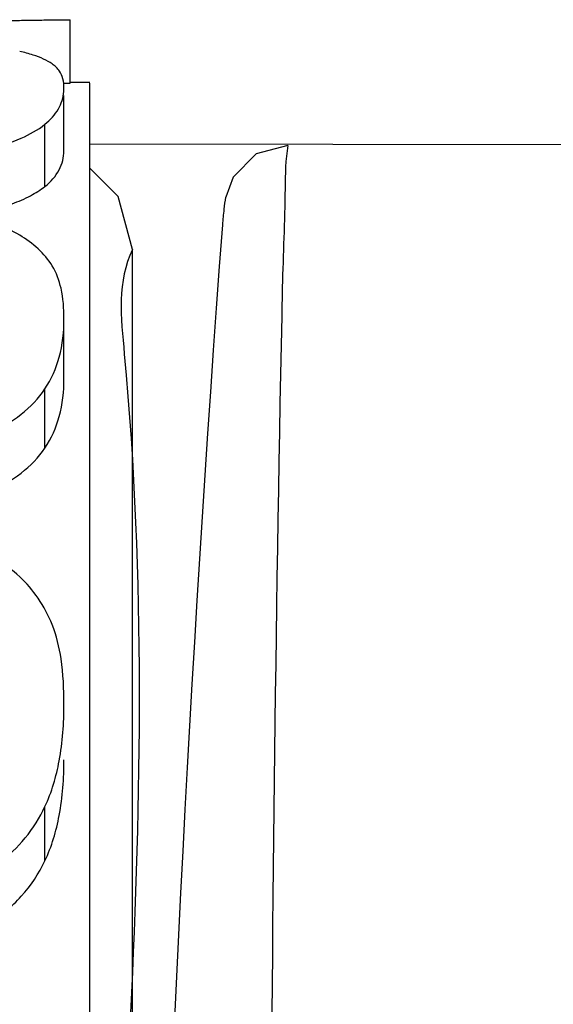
# Paper-space layout 'Sheet' of a CAD drawing. Header units: inches. Extents: x 0.2 to 10.8, y 0.2 to 8.3.
# Tile 350 of 545: x 7.3579 to 7.368, y 2.1596 to 2.1782. Entities that reach past the tile are written whole.
import ezdxf

# ---------------------------------------------------------------- set-up
doc = ezdxf.new("R2010")
doc.units = ezdxf.units.IN
doc.header["$MEASUREMENT"] = 0
doc.layers.get('0').update_dxf_attribs({"lineweight": 5})

psp = doc.layouts.new('Sheet')

# ---------------------------------------------------------------- linework, layer by layer
at = {"color": 0, "linetype": 'ByBlock', "lineweight": -3}
for p, q in [((7.358851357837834, 2.177007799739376), (7.358851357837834, 2.178207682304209)), ((7.358722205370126, 2.177006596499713), (7.358851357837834, 2.177007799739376)), ((7.359229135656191, 2.177017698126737), (7.358851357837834, 2.177017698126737)), ((7.359229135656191, 1.974721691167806), (7.359229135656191, 2.177007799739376)), ((7.35873664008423, 2.175726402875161), (7.35873664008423, 2.176771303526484)), ((7.358375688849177, 2.175051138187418), (7.358375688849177, 2.17622780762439)), ((7.359229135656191, 2.17585513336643), (7.386426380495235, 2.175829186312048)), ((7.359766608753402, 2.174857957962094), (7.359229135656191, 2.175395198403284)), ((7.360036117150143, 2.173854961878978), (7.359766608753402, 2.174857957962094)), ((7.360036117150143, 2.147849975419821), (7.360036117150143, 2.173854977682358)), ((7.35873664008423, 2.171413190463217), (7.35873664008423, 2.172546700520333)), ((7.358375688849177, 2.170099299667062), (7.358375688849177, 2.171217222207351)), ((7.358375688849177, 2.16228575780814), (7.358375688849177, 2.163310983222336))]:
    psp.add_line(p, q, dxfattribs=at)
psp.add_lwpolyline([(7.362980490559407, 2.175829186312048), (7.362379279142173, 2.175667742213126), (7.361941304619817, 2.175229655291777), (7.361803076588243, 2.17484735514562)], dxfattribs=at)
psp.add_arc((7.357957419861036, 2.176910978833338), 0.0007792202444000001, 355.3407860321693, 0.007689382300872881, dxfattribs=at)
for points, knots in [([(7.357605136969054, 2.178188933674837), (7.357701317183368, 2.178191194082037), (7.357898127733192, 2.178195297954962), (7.358094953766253, 2.178198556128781), (7.358195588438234, 2.178200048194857)], [0, 0, 0, 0, 0.4887251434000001, 1, 1, 1, 1]), ([(7.358195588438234, 2.178200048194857), (7.358302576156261, 2.178201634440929), (7.358521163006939, 2.178204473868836), (7.358739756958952, 2.178206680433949), (7.358851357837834, 2.178207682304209)], [0, 0, 0, 0, 0.489465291, 1, 1, 1, 1]), ([(7.358150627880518, 2.177538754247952), (7.358110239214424, 2.177551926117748), (7.358026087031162, 2.177576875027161), (7.357940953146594, 2.177598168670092), (7.357896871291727, 2.177608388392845)], [0, 0, 0, 0, 0.4842207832, 1, 1, 1, 1]), ([(7.358513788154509, 2.177370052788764), (7.358462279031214, 2.177405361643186), (7.358343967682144, 2.177469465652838), (7.358218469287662, 2.177516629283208), (7.358150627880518, 2.177538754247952)], [0, 0, 0, 0, 0.4667100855, 1, 1, 1, 1]), ([(7.358649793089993, 2.177235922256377), (7.358632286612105, 2.177261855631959), (7.358590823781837, 2.177311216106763), (7.35854073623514, 2.177351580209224), (7.358513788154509, 2.177370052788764)], [0, 0, 0, 0, 0.4891936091, 1, 1, 1, 1]), ([(7.35873664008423, 2.176911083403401), (7.35873664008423, 2.17697155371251), (7.358725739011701, 2.177085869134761), (7.358679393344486, 2.177192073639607), (7.358649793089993, 2.177235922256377)], [0, 0, 0, 0, 0.5333668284, 1, 1, 1, 1]), ([(7.358375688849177, 2.17622780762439), (7.358476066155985, 2.176308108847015), (7.358646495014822, 2.176491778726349), (7.358724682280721, 2.176732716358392), (7.35873406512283, 2.176847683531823)], [0, 0, 0, 0, 0.5270523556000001, 1, 1, 1, 1]), ([(7.357304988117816, 2.175759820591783), (7.357517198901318, 2.175812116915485), (7.357892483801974, 2.175928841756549), (7.358240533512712, 2.176119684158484), (7.358375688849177, 2.17622780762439)], [0, 0, 0, 0, 0.5580591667, 1, 1, 1, 1]), ([(7.362980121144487, 2.175829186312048), (7.362929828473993, 2.175560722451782), (7.362932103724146, 2.174659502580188), (7.362888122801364, 2.173768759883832), (7.362874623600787, 2.173147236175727)], [0, 0, 0, 0, 0.3052444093, 1, 1, 1, 1]), ([(7.358375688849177, 2.175051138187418), (7.358484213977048, 2.175136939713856), (7.358667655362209, 2.175336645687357), (7.35873664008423, 2.175602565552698), (7.35873664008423, 2.175726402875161)], [0, 0, 0, 0, 0.5276688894, 1, 1, 1, 1]), ([(7.357756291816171, 2.174723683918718), (7.357874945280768, 2.174767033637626), (7.358090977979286, 2.17485936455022), (7.358291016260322, 2.174984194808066), (7.358375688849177, 2.175051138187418)], [0, 0, 0, 0, 0.5392403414, 1, 1, 1, 1]), ([(7.361800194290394, 2.17484788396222), (7.361786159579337, 2.174772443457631), (7.361762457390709, 2.174598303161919), (7.361746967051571, 2.174423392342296), (7.361739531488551, 2.174324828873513)], [0, 0, 0, 0, 0.4370405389, 1, 1, 1, 1]), ([(7.357896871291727, 2.174127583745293), (7.357757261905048, 2.17421072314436), (7.357432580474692, 2.174351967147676), (7.357090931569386, 2.174437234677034), (7.356905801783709, 2.174473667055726)], [0, 0, 0, 0, 0.4627093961, 1, 1, 1, 1]), ([(7.361739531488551, 2.174324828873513), (7.359197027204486, 2.140622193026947), (7.360937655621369, 2.084277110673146), (7.362925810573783, 2.018776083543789), (7.360027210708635, 1.986420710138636), (7.36180035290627, 1.97688896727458)], [0, 0, 0, 0, 0.5135508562, 0.852685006, 1, 1, 1, 1]), ([(7.358513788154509, 2.173546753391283), (7.358439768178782, 2.173664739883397), (7.358254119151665, 2.173885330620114), (7.358021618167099, 2.174053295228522), (7.357896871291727, 2.174127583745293)], [0, 0, 0, 0, 0.4896152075, 1, 1, 1, 1]), ([(7.360036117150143, 2.173854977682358), (7.359739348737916, 2.173264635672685), (7.36076671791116, 2.163921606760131), (7.359540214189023, 2.155445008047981), (7.359464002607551, 2.147226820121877)], [0, 0, 0, 0, 0.07441351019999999, 1, 1, 1, 1]), ([(7.35873664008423, 2.172546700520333), (7.35873664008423, 2.172739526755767), (7.358713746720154, 2.173085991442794), (7.358594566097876, 2.173417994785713), (7.358513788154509, 2.173546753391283)], [0, 0, 0, 0, 0.559199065, 1, 1, 1, 1]), ([(7.362874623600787, 2.173147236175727), (7.362620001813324, 2.161424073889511), (7.362612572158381, 2.096596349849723), (7.361744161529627, 2.031763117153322), (7.362874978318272, 1.978677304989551)], [0, 0, 0, 0, 0.1808892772, 1, 1, 1, 1]), ([(7.358375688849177, 2.171217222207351), (7.358498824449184, 2.171399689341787), (7.358686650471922, 2.17183519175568), (7.35873664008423, 2.172302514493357), (7.35873664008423, 2.172546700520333)], [0, 0, 0, 0, 0.4740936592, 1, 1, 1, 1]), ([(7.358375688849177, 2.170099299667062), (7.35849861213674, 2.170279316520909), (7.358686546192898, 2.170709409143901), (7.35873664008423, 2.171171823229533), (7.35873664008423, 2.171413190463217)], [0, 0, 0, 0, 0.4745453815, 1, 1, 1, 1]), ([(7.357304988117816, 2.170372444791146), (7.357525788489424, 2.170468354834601), (7.35793058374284, 2.170697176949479), (7.358253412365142, 2.171036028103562), (7.358375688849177, 2.171217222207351)], [0, 0, 0, 0, 0.5240988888, 1, 1, 1, 1]), ([(7.357304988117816, 2.169264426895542), (7.357525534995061, 2.169359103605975), (7.357929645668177, 2.169584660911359), (7.358253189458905, 2.169919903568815), (7.358375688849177, 2.170099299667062)], [0, 0, 0, 0, 0.5249094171, 1, 1, 1, 1]), ([(7.357896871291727, 2.167662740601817), (7.357763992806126, 2.167787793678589), (7.357449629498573, 2.168010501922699), (7.357094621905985, 2.168154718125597), (7.356905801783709, 2.168214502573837)], [0, 0, 0, 0, 0.4795158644, 1, 1, 1, 1]), ([(7.358513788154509, 2.166757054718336), (7.358442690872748, 2.166931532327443), (7.358269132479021, 2.16725913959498), (7.358027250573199, 2.167540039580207), (7.357896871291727, 2.167662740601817)], [0, 0, 0, 0, 0.512750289, 1, 1, 1, 1]), ([(7.35873664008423, 2.165246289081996), (7.35873664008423, 2.165534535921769), (7.35871300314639, 2.166046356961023), (7.358597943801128, 2.166550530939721), (7.358513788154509, 2.166757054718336)], [0, 0, 0, 0, 0.5637985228, 1, 1, 1, 1]), ([(7.358375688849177, 2.163310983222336), (7.358505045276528, 2.1635850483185), (7.358690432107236, 2.16422753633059), (7.35873664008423, 2.164889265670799), (7.35873664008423, 2.165246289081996)], [0, 0, 0, 0, 0.4591229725, 1, 1, 1, 1]), ([(7.358375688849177, 2.16228575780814), (7.358504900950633, 2.162556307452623), (7.358690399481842, 2.163191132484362), (7.35873664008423, 2.163845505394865), (7.35873664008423, 2.164198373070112)], [0, 0, 0, 0, 0.4593633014, 1, 1, 1, 1]), ([(7.357499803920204, 2.162244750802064), (7.357685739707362, 2.162379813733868), (7.358028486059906, 2.162700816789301), (7.358275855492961, 2.163099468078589), (7.358375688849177, 2.163310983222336)], [0, 0, 0, 0, 0.495602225, 1, 1, 1, 1]), ([(7.357304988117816, 2.161103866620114), (7.357534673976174, 2.161242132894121), (7.357959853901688, 2.161585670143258), (7.358259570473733, 2.162042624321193), (7.358375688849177, 2.16228575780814)], [0, 0, 0, 0, 0.4987467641, 1, 1, 1, 1])]:
    psp.add_open_spline(points, degree=3, knots=knots, dxfattribs=at)

doc.saveas('drawing.dxf')
